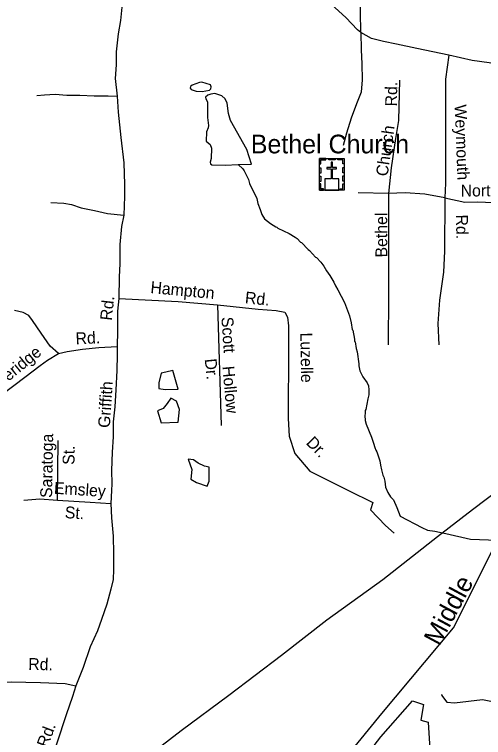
# Model space of a CAD drawing. Extents: x 1547597 to 1699558, y 810033 to 920809.
# Drawn here: x 1612109 to 1615877, y 836281 to 842085 of the extents above; entities that cross this region are included whole.
import ezdxf

# ---------------------------------------------------------------- set-up
doc = ezdxf.new("R2010")
doc.units = 0
for name, color, linetype in [('Exist Cultural Church with Cemetery CELL', 7, 'Continuous'), ('Exist Cultural Church with Cemetery Label', 7, 'Continuous'), ('Exist Hydrographic Creek Single Shore', 7, 'Continuous'), ('Exist Hydrographic Creek Single Shore Label', 7, 'Continuous'), ('Exist Hydrographic Misc Water Feature', 7, 'Continuous'), ('Exist Road Non-System Type 51', 7, 'Continuous'), ('Exist Road Non-System Type 51 Label', 7, 'Continuous'), ('Exist Utilities Electrical Transmission Line', 7, 'Continuous')]:
    doc.layers.add(name, color=color, linetype=linetype)

msp = doc.modelspace()

# ---------------------------------------------------------------- linework, layer by layer
at = {"layer": 'Exist Cultural Church with Cemetery CELL'}
for points in [[(1614558.9, 840929.1), (1614758, 840929.1), (1614758, 840674.5), (1614558.9, 840674.5)], [(1614558.9, 840885.8), (1614570.2, 840885.8), (1614570.2, 840918), (1614610.8, 840918), (1614610.8, 840929.1), (1614558.9, 840929.1)], [(1614633, 840929.1), (1614684.8, 840929.1), (1614684.8, 840917.7), (1614633, 840917.7)], [(1614758, 840885.7), (1614746.7, 840885.7), (1614746.7, 840917.9), (1614706.1, 840917.9), (1614706.1, 840929.1), (1614758, 840929.1)], [(1614602, 840674.5), (1614714.1, 840674.5), (1614714.1, 840765.1), (1614663.4, 840765.1), (1614663.4, 840846.6), (1614696.4, 840846.6), (1614696.4, 840857.6), (1614663.4, 840857.6), (1614663.4, 840899.8), (1614651.8, 840899.8), (1614651.8, 840857.6), (1614618.7, 840857.6), (1614618.7, 840846.6), (1614651.8, 840846.6), (1614651.8, 840765.1), (1614602, 840765.1)], [(1614558.9, 840811.6), (1614558.9, 840854.9), (1614570.3, 840854.9), (1614570.3, 840811.6)], [(1614746.6, 840812.7), (1614746.6, 840856), (1614758, 840856), (1614758, 840812.7)], [(1614558.9, 840744.4), (1614558.9, 840787.7), (1614570.2, 840787.7), (1614570.2, 840744.4)], [(1614746.6, 840746.7), (1614746.6, 840790.1), (1614758, 840790.1), (1614758, 840746.7)], [(1614592, 840674.5), (1614592, 840686), (1614570, 840686), (1614570, 840726.4), (1614558.8, 840726.4), (1614558.8, 840674.5)], [(1614724.8, 840674.5), (1614724.8, 840686), (1614746.8, 840686), (1614746.8, 840726.4), (1614758, 840726.4), (1614758, 840674.5)]]:
    msp.add_lwpolyline(points, close=True, dxfattribs=at)
at = {"layer": 'Exist Hydrographic Creek Single Shore'}
msp.add_lwpolyline([(1614460.8, 835508.8), (1614470.7, 835610.4), (1614597, 835906.8), (1615059.6, 836472.7), (1615634.8, 837160.9), (1615989.5, 837865.5), (1616480.7, 838625.6), (1616595.2, 838695.1), (1616638.1, 838739.6), (1616739.7, 838863.4), (1616874.7, 838955.8)], dxfattribs=at)
at = {"layer": 'Exist Hydrographic Misc Water Feature'}
for points in [[(1613595.1, 841538.5), (1613536.4, 841516.6), (1613523.6, 841505.2), (1613520.9, 841491.8), (1613528.6, 841482.3), (1613569, 841469.5), (1613616.6, 841467.7), (1613674.8, 841477.3), (1613686, 841487.9), (1613689.1, 841505), (1613684.3, 841520.7), (1613612.9, 841541.5), (1613595.1, 841538.5)], [(1613904.5, 840880), (1614012.5, 840884.1), (1613995.2, 840942.9), (1613974.1, 841001.8), (1613845.2, 841233.2), (1613827.9, 841290.2), (1613818.3, 841373.6), (1613800.8, 841407.8), (1613775.6, 841432.7), (1613718.1, 841449.4), (1613685.9, 841446), (1613663, 841435.8), (1613643.9, 841420), (1613644.8, 841408.6), (1613659.6, 841383.9), (1613658.3, 841259), (1613666.1, 841194.5), (1613665.9, 841173.7), (1613650.4, 841141.7), (1613649.6, 841067), (1613681.5, 841041.1), (1613690.6, 841011.7), (1613688.7, 840928.4), (1613680.8, 840900.1), (1613684.4, 840885.9), (1613692.8, 840877.3), (1613801.6, 840876.1), (1613904.5, 840880)], [(1613904.5, 840880), (1613941.8, 840845.9), (1613953.6, 840829.8), (1613988.5, 840761.3), (1613996.1, 840729.2), (1614054.5, 840608.4), (1614063.9, 840568.3), (1614083.3, 840520), (1614094.6, 840479.8), (1614116.2, 840443.5), (1614165.6, 840406.9), (1614207.2, 840380.3), (1614215.2, 840378.2), (1614223.1, 840370.1), (1614314.5, 840326.8), (1614364, 840298.2), (1614379.9, 840285.9), (1614405.4, 840257.6), (1614413.4, 840253.5), (1614466.6, 840198.7), (1614478.5, 840190.6), (1614525.8, 840137.9), (1614533.7, 840133.8), (1614569.1, 840097.3), (1614594.7, 840065), (1614614.1, 840026.7), (1614641.6, 839988.3), (1614672.9, 839935.9), (1614686.4, 839905.7), (1614706, 839875.4), (1614758.6, 839772.8), (1614799.1, 839666.2), (1614812.3, 839610.1), (1614821.7, 839555.9), (1614825.6, 839549.9), (1614840.5, 839477.7), (1614840.3, 839463.7), (1614844.3, 839457.6), (1614853.5, 839403.5), (1614861.1, 839377.4), (1614875.8, 839281.3), (1614875.6, 839265.3), (1614883.1, 839225.1), (1614906.3, 839176.8), (1614941.7, 839128.3), (1614951.4, 839104.2), (1614954.9, 839072.2), (1614954.4, 839032.2), (1614945.9, 839000.3), (1614930.7, 838912.6), (1614926.6, 838904.6), (1614924.4, 838880.6), (1614922.1, 838864.7), (1614925.6, 838826.7), (1614933.2, 838796.6), (1614975.8, 838692), (1614993.1, 838643.7), (1615004.6, 838607.6), (1615012.3, 838587.5), (1615020.1, 838575.4), (1615043.1, 838503.1), (1615048.6, 838467), (1615056.1, 838428.9), (1615067.5, 838386.8), (1615075.3, 838370.7), (1615082.8, 838338.6), (1615090.2, 838290.4), (1615108.7, 838248.5), (1615130.5, 838214.2)], [(1613318.1, 839074.6), (1613422.5, 839077.6), (1613380.7, 839226.8), (1613324.1, 839214.8), (1613288.3, 839205.9), (1613267.4, 839128.3), (1613267.4, 839083.5), (1613318.1, 839074.6)], [(1613365.8, 839006), (1613336, 838961.2), (1613303.2, 838922.4), (1613258.5, 838904.5), (1613288.3, 838806), (1613422.5, 838812), (1613434.4, 838913.5), (1613410.5, 838982.1), (1613365.8, 839006)], [(1613546.1, 838509.7), (1613505.3, 838516.2), (1613533.2, 838432.2), (1613524.6, 838354.7), (1613572, 838328.9), (1613655.8, 838298.7), (1613673.1, 838339.6), (1613673.1, 838451.6), (1613636.5, 838458), (1613584.9, 838483.9), (1613546.1, 838509.7)], [(1615130.5, 838214.2), (1615152.5, 838189.6), (1615179.4, 838126.9), (1615207.1, 838057.3), (1615381.1, 837966.7), (1615426.8, 837944.9), (1615486.4, 837936), (1615572.9, 837918.1), (1615772.6, 837873.3), (1615989.5, 837865.5)], [(1614574.3, 835669.3), (1615052.2, 836287.6), (1615304.8, 836574.6), (1615393.6, 836547.3), (1615373.1, 836420.9), (1615431.1, 836403.8), (1615448.2, 836144.1), (1615417.5, 835990.4), (1615414, 835891.3), (1615321.9, 835833.2), (1614584.6, 835628.3), (1614574.3, 835669.3)]]:
    msp.add_lwpolyline(points, dxfattribs=at)
at = {"layer": 'Exist Road Non-System Type 51'}
for p, q in [((1612455.7, 838185.5), (1612459.1, 838664.2)), ((1612659.8, 836842.6), (1612601.9, 836696.7))]:
    msp.add_line(p, q, dxfattribs=at)
for points in [[(1613021.1, 843109.6), (1613013, 843059.7), (1613002.7, 842878), (1613004.9, 842742.1), (1612992.7, 842632.7), (1612985, 842489.8), (1612979.8, 842362.5), (1612982, 842251), (1612975, 842169.1), (1612961.6, 842036.5), (1612940.8, 841929.9), (1612925.7, 841785.4), (1612924.4, 841679.4), (1612917.5, 841571.4), (1612933.1, 841428.5)], [(1614891.2, 841940.8), (1614863.4, 841961.2), (1614769.2, 842059.9), (1614625.1, 842191.6), (1614510.9, 842292.5), (1614387.7, 842413.5), (1614297, 842524), (1614132.4, 842652.6), (1614006.6, 842738.2), (1613911.6, 842801.6), (1613852.4, 842834.2), (1613818.8, 842852.2), (1613769.5, 842881.3), (1613642, 842945.3)], [(1614891.2, 841940.8), (1614886.7, 842273.9), (1614864.3, 842538.4)], [(1614891.2, 841940.8), (1614893.5, 841799.5), (1614899.7, 841688.3), (1614902.1, 841558.9), (1614892.5, 841461), (1614856.2, 841366.8), (1614812.7, 841253), (1614775.9, 841132.4), (1614748, 841033.8)], [(1615598.6, 841758.8), (1615341, 841812.4), (1615177.1, 841845.8), (1615072.7, 841866.8), (1614976.3, 841892.7), (1614891.2, 841940.8)], [(1615598.6, 841758.8), (1615571.9, 841564.6), (1615571.9, 841233.1), (1615571.9, 840730.9), (1615565.4, 840612)], [(1616733.8, 841686.9), (1616589.3, 841662.2), (1616421.5, 841652.6), (1616179.7, 841660.3), (1616034.1, 841674.5), (1615921.9, 841697.2), (1615786.2, 841715.2), (1615598.6, 841758.8)], [(1615200.5, 841557.9), (1615193.8, 841233.1), (1615170.4, 841089.1), (1615133.6, 840854.8), (1615113.7, 840648.9)], [(1612288.6, 841433.9), (1612350.7, 841439), (1612436.7, 841446.1), (1612528.2, 841437.1), (1612634.6, 841437.1), (1612749.8, 841431.7), (1612860.5, 841431.9), (1612933.1, 841428.5)], [(1612933.1, 841428.5), (1612940.8, 841301.2), (1612964.2, 841095.9), (1612987.7, 840895.1), (1612992.7, 840721.1), (1612993.5, 840623.3), (1612987.7, 840474.7)], [(1615113.7, 840648.9), (1614869.5, 840652.2)], [(1615113.7, 840648.9), (1615113.7, 839835.2), (1615110.4, 839433.5)], [(1615565.4, 840612), (1615404.8, 840642.2), (1615247.6, 840652.2), (1615113.7, 840648.9)], [(1612401, 840576), (1612504.8, 840570.8), (1612567.1, 840560.5), (1612645, 840531.9), (1612751.5, 840511.1), (1612855.3, 840487.7), (1612987.7, 840474.7)], [(1615565.4, 840612), (1615562, 840183.5), (1615555.3, 840016.1), (1615521.9, 839791.7), (1615508.5, 839604.2), (1615518.5, 839433.5)], [(1615565.4, 840612), (1615726, 840578.6), (1615824.1, 840580.1), (1615957.9, 840576.2), (1616040.5, 840575.2)], [(1612987.7, 840474.7), (1612967.3, 840382.6), (1612956.2, 840238), (1612956.2, 840082.3), (1612948.8, 839978.5), (1612946.5, 839805.8)], [(1612946.5, 839805.8), (1612937.2, 839701.9), (1612936.4, 839544), (1612934.1, 839420.7)], [(1612946.5, 839805.8), (1613423.1, 839780), (1613739.2, 839754.9)], [(1612462.4, 839363.8), (1612394.7, 839422), (1612324.5, 839527.5), (1612254.2, 839627.9), (1612224.1, 839668.1), (1612179, 839693.2), (1612108.7, 839708.2)], [(1613739.2, 839754.9), (1614065.4, 839719.8), (1614210.9, 839709.7), (1614281.1, 839694.7), (1614301.2, 839654.5), (1614311.2, 839584.2), (1614311.2, 839413.5), (1614306.2, 838841), (1614316.2, 838700.4), (1614361.4, 838559.8), (1614481.8, 838419.2), (1614792.9, 838263.6), (1614988.6, 838168.2), (1614968.5, 838107.9), (1615088.9, 837982.4), (1615159.2, 837922.1)], [(1613739.2, 839754.9), (1613769.3, 838785.8)], [(1612462.4, 839363.8), (1612532.7, 839380.5), (1612656.5, 839397.2), (1612786.9, 839410.6), (1612934.1, 839420.7)], [(1612934.1, 839420.7), (1612934.1, 839353.7), (1612930.8, 839226.5), (1612924.1, 839072.5), (1612914, 838935.3), (1612900.7, 838814.8), (1612900.7, 838694.3), (1612894, 838570.5), (1612887.3, 838423.2), (1612890.6, 838316.1), (1612887.3, 838262.5), (1612883.9, 838158.7)], [(1611509, 838629.4), (1611559.2, 838672.9), (1611659.6, 838756.6), (1611824.1, 838885.3), (1612005.8, 839032.9), (1612191.5, 839173), (1612315.2, 839266.7), (1612375.5, 839310.2), (1612462.4, 839363.8)], [(1612184.8, 838185.5), (1612311.9, 838195.6), (1612455.7, 838185.5), (1612716.7, 838168.8), (1612883.9, 838158.7)], [(1612883.9, 838158.7), (1612887.3, 838043.6), (1612900.7, 837896.3), (1612904, 837759.1), (1612904, 837628.5), (1612900.7, 837548.2)], [(1612900.7, 837548.2), (1612883.9, 837471.2), (1612850.5, 837351.4), (1612807, 837227.5), (1612776.9, 837137.2), (1612716.7, 837010), (1612659.8, 836842.6)], [(1610863.4, 836973.1), (1610866.8, 836924.3), (1610863.4, 836850.6), (1610863.4, 836800.4), (1610863.4, 836753.6), (1610883.5, 836733.5), (1610906.9, 836723.4), (1610933.7, 836720.1), (1610973.8, 836720.1), (1611104.3, 836716.7), (1611355.2, 836720.1), (1611575.9, 836720.1), (1611822.5, 836723.4), (1612083.4, 836726.8), (1612317.6, 836723.4), (1612514.9, 836713.4), (1612601.9, 836696.7)], [(1612601.9, 836696.7), (1612575.2, 836609.6), (1612525, 836462.3), (1612448, 836234.7), (1612357.7, 835973.6)], [(1615543.4, 836625), (1615540, 836620.7), (1615581, 836566), (1615642.5, 836559.1), (1615868, 836586.5), (1615936.3, 836572.8), (1616154.9, 836483.9)]]:
    msp.add_lwpolyline(points, dxfattribs=at)
at = {"layer": 'Exist Utilities Electrical Transmission Line'}
msp.add_lwpolyline([(1613015.1, 836003.1), (1613448.1, 836336.1), (1613832, 836620.1), (1614252.8, 836941.6), (1614616.9, 837225.7), (1615067.5, 837548.6), (1615506.5, 837893.7), (1615787.7, 838111.3), (1616127.5, 838368)], dxfattribs=at)

# ---------------------------------------------------------------- texts
at = {"layer": 'Exist Cultural Church with Cemetery Label'}
msp.add_text('Bethel Church', height=150, dxfattribs=at).set_placement((1614007, 840969.8))
at = {"layer": 'Exist Hydrographic Creek Single Shore Label'}
msp.add_text('Middle', height=150, rotation=61.76401, dxfattribs=at).set_placement((1615521, 837008.3))
at = {"layer": 'Exist Road Non-System Type 51 Label'}
for s, rotation, p in [('Rd.', 89.13968, (1615181.1, 841346.1)), ('Weymouth', 272.20077, (1615644.2, 841360.3)), ('Church', 81.95587, (1615105.5, 840781.7)), ('Northridge', 0.37, (1615692.7, 840623.1)), ('Bethel', 90.0963, (1615103.2, 840134.3)), ('Rd.', 270.66139, (1615655.5, 840478.2)), ('Hampton', 354.60869, (1613198.1, 839849.1)), ('Rd.', 354.43183, (1613957.1, 839766.5)), ('Rd.', 83.60727, (1612890, 839624.6)), ('Scott', 273.98728, (1613770.4, 839654.5)), ('Rd.', 2.59246, (1612601.5, 839436.8)), ('Luzelle', 270.88528, (1614405.2, 839530.8)), ('Everidge', 39.08922, (1611944.6, 839042.8)), ('Dr.', 275.70655, (1613636.6, 839318.3)), ('Hollow', 275.06613, (1613778.8, 839259.1)), ('Griffith', 86.34154, (1612874.6, 838764.1)), ('Saratoga', 88.96262, (1612410.5, 838203.5)), ('Dr.', 314.13507, (1614445.6, 838641.8)), ('St.', 88.96262, (1612590.3, 838469)), ('Emsley', 356.4002, (1612423.7, 838237.8)), ('St.', 356.4002, (1612511, 838042.5)), ('Rd.', 358.73173, (1612218.9, 836824.3)), ('Rd.', 69.25522, (1612373.5, 836193.7))]:
    msp.add_text(s, height=95, rotation=rotation, dxfattribs=at).set_placement(p)

doc.saveas('drawing.dxf')
